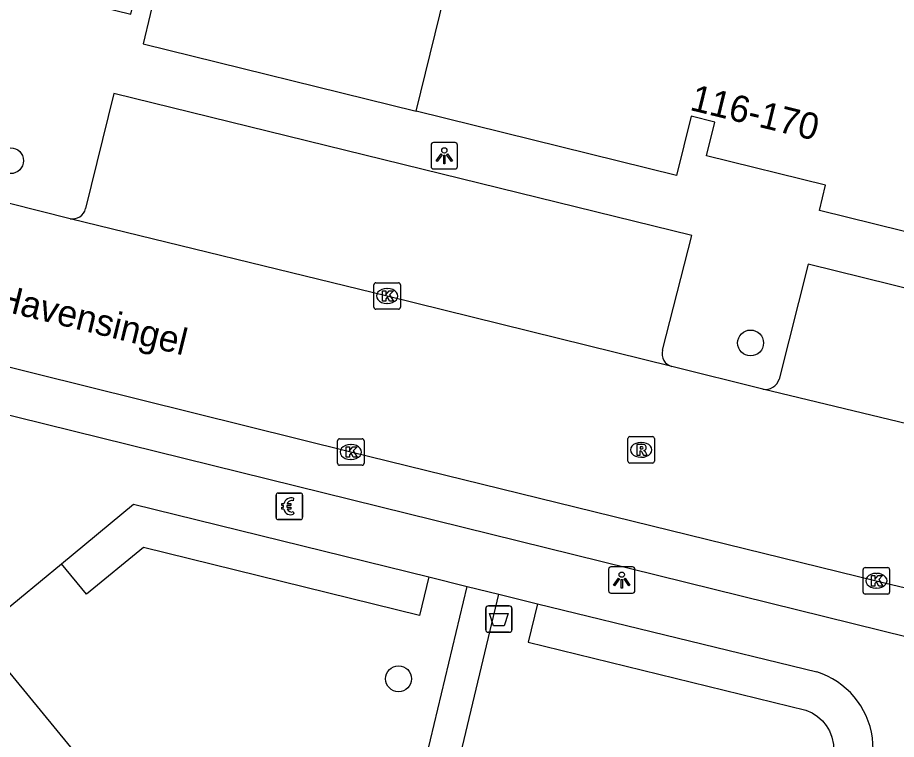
# Model space of a CAD drawing. Extents: x 161771 to 163125, y 382479 to 383177.
# Drawn here: x 162035.24 to 162068.42, y 383044.46 to 383071.72 of the extents above; entities that cross this region are included whole.
import ezdxf

# ---------------------------------------------------------------- set-up
doc = ezdxf.new("R2010")
doc.units = 0
for name, color, linetype in [('IMGEO_Afvalbak', 7, 'Continuous'), ('IMGEO_Betaalautomaat', 7, 'Continuous'), ('IMGEO_Boom', 7, 'Continuous'), ('IMGEO_Groenvoorziening', 7, 'Continuous'), ('IMGEO_Kolk', 7, 'Continuous'), ('IMGEO_Lichtpunt', 7, 'Continuous'), ('IMGEO_Openbare_ruimte_label', 7, 'Continuous'), ('IMGEO_Pand', 7, 'Continuous'), ('IMGEO_Pand_nummerreeks', 7, 'Continuous'), ('IMGEO_Rijbaan_lokaal_open', 7, 'Continuous'), ('IMGEO_Rioolput', 7, 'Continuous'), ('IMGEO_Voetpad_open', 7, 'Continuous')]:
    doc.layers.add(name, color=color, linetype=linetype)

msp = doc.modelspace()

# ---------------------------------------------------------------- linework, layer by layer
at = {"layer": 'IMGEO_Afvalbak'}
for p, q in [((162052.918, 383048.601), (162052.918, 383049.401)), ((162052.918, 383049.401), (162052.918, 383048.601)), ((162053.018, 383049.501), (162053.808, 383049.501)), ((162053.808, 383049.501), (162053.018, 383049.501)), ((162053.908, 383049.401), (162053.908, 383048.601)), ((162053.908, 383048.601), (162053.908, 383049.401)), ((162053.808, 383048.501), (162053.018, 383048.501)), ((162053.018, 383048.501), (162053.808, 383048.501))]:
    msp.add_line(p, q, dxfattribs=at)
msp.add_lwpolyline([(162053.061, 383049.215), (162053.765, 383049.215), (162053.616, 383048.745), (162053.21, 383048.745), (162053.061, 383049.215)], dxfattribs=at)
for centre, start, end in [((162053.018, 383049.401), 90, 180), ((162053.018, 383049.401), 90, 180), ((162053.808, 383049.401), 0, 90), ((162053.808, 383049.401), 360, 90), ((162053.018, 383048.601), 180, 270), ((162053.018, 383048.601), 180, 270), ((162053.808, 383048.601), 270, 0), ((162053.808, 383048.601), 270, 0)]:
    msp.add_arc(centre, 0.1, start, end, dxfattribs=at)
at = {"layer": 'IMGEO_Betaalautomaat'}
for p, q in [((162045.078, 383053.76), (162045.919, 383053.76)), ((162045.919, 383053.76), (162045.078, 383053.76)), ((162045.003, 383052.836), (162045.003, 383053.677)), ((162045.003, 383053.677), (162045.003, 383052.836)), ((162045.665, 383053.565), (162045.648, 383053.465)), ((162046.002, 383053.686), (162046.002, 383052.845)), ((162046.002, 383052.845), (162046.002, 383053.686)), ((162045.286, 383053.224), (162045.286, 383053.292)), ((162045.407, 383053.292), (162045.407, 383053.224)), ((162045.652, 383053.059), (162045.674, 383052.972)), ((162045.928, 383052.761), (162045.087, 383052.761)), ((162045.087, 383052.761), (162045.928, 383052.761))]:
    msp.add_line(p, q, dxfattribs=at)
for points in [[(162045.286, 383053.292), (162045.217, 383053.292), (162045.217, 383053.361), (162045.296, 383053.361)], [(162045.291, 383053.155), (162045.217, 383053.155), (162045.217, 383053.224), (162045.286, 383053.224)], [(162045.418, 383053.361), (162045.565, 383053.361), (162045.565, 383053.292), (162045.407, 383053.292)], [(162045.407, 383053.224), (162045.565, 383053.224), (162045.565, 383053.155), (162045.421, 383053.155)]]:
    msp.add_lwpolyline(points, dxfattribs=at)
for centre, radius, start, end in [((162045.081, 383053.683), 0.0779, 92.4484, 184.2845), ((162045.081, 383053.683), 0.0779, 92.4484, 184.2845), ((162045.925, 383053.683), 0.0779, 2.4484, 94.2845), ((162045.925, 383053.683), 0.0779, 2.4484, 94.2845), ((162045.579, 383053.285), 0.293, 73.014, 165.0139), ((162045.585, 383053.298), 0.179, 69.3236, 159.5683), ((162045.552, 383053.21), 0.267, 191.8096, 297.0389), ((162045.585, 383053.225), 0.179, 202.7625, 291.8693), ((162045.081, 383052.839), 0.0779, 182.4484, 274.2845), ((162045.081, 383052.839), 0.0779, 182.4484, 274.2845), ((162045.925, 383052.839), 0.0779, 272.4484, 4.2845), ((162045.925, 383052.839), 0.0779, 272.4484, 4.2845)]:
    msp.add_arc(centre, radius, start, end, dxfattribs=at)
at = {"layer": 'IMGEO_Boom'}
for centre in [(162034.979, 383066.316), (162062.919, 383059.431), (162049.627, 383046.747)]:
    msp.add_circle(centre, 0.489, dxfattribs=at)
at = {"layer": 'IMGEO_Groenvoorziening'}
for points in [[(162050.765, 383050.594), (162050.415, 383049.135), (162039.994, 383051.71), (162037.849, 383049.937), (162036.895, 383051.094)], [(162054.873, 383049.583), (162054.524, 383048.124), (162065.002, 383045.564), (162065.244, 383045.458), (162065.45, 383045.324), (162065.634, 383045.158), (162065.775, 383044.983), (162065.893, 383044.778), (162065.987, 383044.547), (162066.043, 383044.267), (162066.043, 383043.989), (162066.012, 383043.78), (162065.956, 383043.583), (162053.824, 383033.535)], [(162041.559, 383038.907), (162034.668, 383047.307), (162033.719, 383048.469)]]:
    msp.add_lwpolyline(points, dxfattribs=at)
at = {"layer": 'IMGEO_Kolk'}
for p, q in [((162048.772, 383061.705), (162049.624, 383061.705)), ((162048.697, 383060.779), (162048.697, 383061.631)), ((162049.185, 383061.485), (162049.21, 383061.485)), ((162049.698, 383061.631), (162049.698, 383060.779)), ((162049.624, 383060.705), (162048.772, 383060.705)), ((162049.208, 383060.925), (162049.183, 383060.925)), ((162047.325, 383054.886), (162047.325, 383055.738)), ((162047.4, 383055.812), (162048.252, 383055.812)), ((162048.326, 383055.738), (162048.326, 383054.886)), ((162047.813, 383055.592), (162047.838, 383055.592)), ((162048.252, 383054.812), (162047.4, 383054.812)), ((162047.836, 383055.032), (162047.811, 383055.032)), ((162067.167, 383050.022), (162067.167, 383050.874)), ((162067.242, 383050.948), (162068.094, 383050.948)), ((162067.655, 383050.728), (162067.68, 383050.728)), ((162068.168, 383050.874), (162068.168, 383050.022)), ((162067.678, 383050.168), (162067.653, 383050.168)), ((162068.094, 383049.948), (162067.242, 383049.948))]:
    msp.add_line(p, q, dxfattribs=at)
for points in [[(162048.772, 383061.705), (162049.624, 383061.705)], [(162048.697, 383060.779), (162048.697, 383061.631)], [(162049.018, 383061.405), (162049.141, 383061.405), (162049.141, 383061.254), (162049.271, 383061.405), (162049.435, 383061.405), (162049.289, 383061.254), (162049.442, 383061.005), (162049.29, 383061.005), (162049.205, 383061.169), (162049.141, 383061.102), (162049.141, 383061.005), (162049.018, 383061.005), (162049.018, 383061.405)], [(162049.698, 383061.631), (162049.698, 383060.779)], [(162049.624, 383060.705), (162048.772, 383060.705)], [(162047.325, 383054.886), (162047.325, 383055.738)], [(162047.4, 383055.812), (162048.252, 383055.812)], [(162048.326, 383055.738), (162048.326, 383054.886)], [(162047.646, 383055.512), (162047.769, 383055.512), (162047.769, 383055.361), (162047.899, 383055.512), (162048.063, 383055.512), (162047.917, 383055.361), (162048.07, 383055.112), (162047.918, 383055.112), (162047.833, 383055.276), (162047.769, 383055.209), (162047.769, 383055.112), (162047.646, 383055.112), (162047.646, 383055.512)], [(162048.252, 383054.812), (162047.4, 383054.812)], [(162067.167, 383050.022), (162067.167, 383050.874)], [(162067.242, 383050.948), (162068.094, 383050.948)], [(162068.168, 383050.874), (162068.168, 383050.022)], [(162067.488, 383050.648), (162067.611, 383050.648), (162067.611, 383050.497), (162067.741, 383050.648), (162067.905, 383050.648), (162067.759, 383050.497), (162067.912, 383050.248), (162067.76, 383050.248), (162067.675, 383050.412), (162067.611, 383050.345), (162067.611, 383050.248), (162067.488, 383050.248), (162067.488, 383050.648)], [(162068.094, 383049.948), (162067.242, 383049.948)]]:
    msp.add_lwpolyline(points, dxfattribs=at)
for centre, start, end in [((162048.774, 383061.629), 91.552, 178.448), ((162048.774, 383061.629), 91.552, 178.448), ((162049.622, 383061.629), 1.552, 88.448), ((162049.622, 383061.629), 1.552, 88.448), ((162048.774, 383060.781), 181.552, 268.448), ((162048.774, 383060.781), 181.552, 268.448), ((162049.622, 383060.781), 271.552, 358.448), ((162049.622, 383060.781), 271.552, 358.448), ((162047.402, 383055.736), 91.552, 178.448), ((162047.402, 383055.736), 91.552, 178.448), ((162048.25, 383055.736), 1.552, 88.448), ((162048.25, 383055.736), 1.552, 88.448), ((162047.402, 383054.888), 181.552, 268.448), ((162047.402, 383054.888), 181.552, 268.448), ((162048.25, 383054.888), 271.552, 358.448), ((162048.25, 383054.888), 271.552, 358.448), ((162067.244, 383050.872), 91.552, 178.448), ((162067.244, 383050.872), 91.552, 178.448), ((162068.092, 383050.872), 1.552, 88.448), ((162068.092, 383050.872), 1.552, 88.448), ((162067.244, 383050.024), 181.552, 268.448), ((162067.244, 383050.024), 181.552, 268.448), ((162068.092, 383050.024), 271.552, 358.448), ((162068.092, 383050.024), 271.552, 358.448)]:
    msp.add_arc(centre, 0.0765, start, end, dxfattribs=at)
for centre, major_axis, ratio, start_param, end_param in [((162049.184, 383061.205), (-0.387, 0.002), 0.722429, 4.712389, 7.853982), ((162049.209, 383061.205), (-0.39, 0.002), 0.717154, 1.570796, 4.712389), ((162047.812, 383055.312), (-0.387, 0.002), 0.722429, 4.712389, 7.853982), ((162047.837, 383055.312), (-0.39, 0.002), 0.717154, 1.570796, 4.712389), ((162067.654, 383050.448), (-0.387, 0.002), 0.722429, 4.712389, 7.853982), ((162067.679, 383050.448), (-0.39, 0.002), 0.717154, 1.570796, 4.712389)]:
    msp.add_ellipse(centre, major_axis=major_axis, ratio=ratio, start_param=start_param, end_param=end_param, dxfattribs=at)
at = {"layer": 'IMGEO_Lichtpunt'}
for p, q in [((162051.759, 383067.002), (162050.951, 383067.002)), ((162051.759, 383067.002), (162050.951, 383067.002)), ((162050.857, 383066.907), (162050.857, 383066.1)), ((162050.857, 383066.907), (162050.857, 383066.1)), ((162051.853, 383066.1), (162051.853, 383066.907)), ((162051.853, 383066.1), (162051.853, 383066.907)), ((162050.951, 383066.006), (162051.759, 383066.006)), ((162050.951, 383066.006), (162051.759, 383066.006)), ((162057.554, 383050.881), (162057.554, 383050.074)), ((162057.554, 383050.881), (162057.554, 383050.074)), ((162058.456, 383050.976), (162057.648, 383050.976)), ((162058.456, 383050.976), (162057.648, 383050.976)), ((162058.55, 383050.074), (162058.55, 383050.881)), ((162058.55, 383050.074), (162058.55, 383050.881)), ((162057.648, 383049.98), (162058.456, 383049.98)), ((162057.648, 383049.98), (162058.456, 383049.98))]:
    msp.add_line(p, q, dxfattribs=at)
for points in [[(162051.231, 383066.571), (162051.27, 383066.543), (162051.082, 383066.281), (162051.044, 383066.308), (162051.231, 383066.571)], [(162051.333, 383066.523), (162051.38, 383066.523), (162051.38, 383066.201), (162051.333, 383066.201), (162051.333, 383066.523)], [(162051.443, 383066.543), (162051.481, 383066.57), (162051.668, 383066.308), (162051.629, 383066.28), (162051.443, 383066.543)], [(162057.928, 383050.545), (162057.967, 383050.517), (162057.779, 383050.255), (162057.741, 383050.282), (162057.928, 383050.545)], [(162058.03, 383050.497), (162058.077, 383050.497), (162058.077, 383050.175), (162058.03, 383050.175), (162058.03, 383050.497)], [(162058.14, 383050.517), (162058.178, 383050.544), (162058.365, 383050.282), (162058.326, 383050.254), (162058.14, 383050.517)]]:
    msp.add_lwpolyline(points, dxfattribs=at)
for centre in [(162051.356, 383066.705), (162058.053, 383050.679)]:
    msp.add_circle(centre, 0.0994, dxfattribs=at)
for centre, start, end in [((162050.951, 383066.907), 90, 180), ((162050.951, 383066.907), 90, 180), ((162051.759, 383066.907), 0, 90), ((162051.759, 383066.907), 0, 90), ((162050.951, 383066.1), 180, 270), ((162050.951, 383066.1), 180, 270), ((162051.759, 383066.1), 270, 0), ((162051.759, 383066.1), 270, 360), ((162057.648, 383050.881), 90, 180), ((162057.648, 383050.881), 90, 180), ((162058.456, 383050.881), 0, 90), ((162058.456, 383050.881), 0, 90), ((162057.648, 383050.074), 180, 270), ((162057.648, 383050.074), 180, 270), ((162058.456, 383050.074), 270, 0), ((162058.456, 383050.074), 270, 360)]:
    msp.add_arc(centre, 0.0946, start, end, dxfattribs=at)
at = {"layer": 'IMGEO_Pand'}
for points in [[(162050.287, 383068.19), (162055.457, 383089.209)], [(162007.929, 383084.205), (162008.083, 383084.167), (162011.001, 383083.447), (162009.707, 383078.205), (162034.801, 383072.012), (162035.033, 383072.954), (162039.519, 383071.847), (162039.835, 383073.131), (162040.519, 383072.961), (162039.99, 383070.731), (162050.287, 383068.19)], [(162095.667, 383062.618), (162092.04, 383063.448), (162090.746, 383058.205), (162065.519, 383064.431), (162065.749, 383065.393), (162061.255, 383066.501), (162061.569, 383067.774), (162060.674, 383067.992), (162060.124, 383065.762), (162050.287, 383068.19)]]:
    msp.add_lwpolyline(points, dxfattribs=at)
at = {"layer": 'IMGEO_Rijbaan_lokaal_open'}
for points in [[(162037.223, 383064.125), (162033.778, 383064.992)], [(162059.949, 383058.539), (162049.194, 383061.203), (162037.223, 383064.125)], [(162021.635, 383061.806), (162025.979, 383060.745), (162047.822, 383055.314), (162067.664, 383050.45), (162069.085, 383050.1), (162072.115, 383049.331)], [(162063.384, 383057.688), (162059.949, 383058.539)], [(162082.664, 383052.933), (162081.179, 383053.313), (162069.177, 383056.283), (162063.384, 383057.688)]]:
    msp.add_lwpolyline(points, dxfattribs=at)
at = {"layer": 'IMGEO_Rioolput'}
for p, q in [((162058.285, 383054.968), (162058.285, 383055.82)), ((162058.36, 383055.894), (162059.212, 383055.894)), ((162059.286, 383055.82), (162059.286, 383054.968)), ((162058.773, 383055.674), (162058.798, 383055.674)), ((162058.796, 383055.114), (162058.771, 383055.114)), ((162059.212, 383054.894), (162058.36, 383054.894))]:
    msp.add_line(p, q, dxfattribs=at)
for points in [[(162058.285, 383054.968), (162058.285, 383055.82)], [(162058.36, 383055.894), (162059.212, 383055.894)], [(162059.286, 383055.82), (162059.286, 383054.968)], [(162058.874, 383055.592), (162058.622, 383055.594), (162058.622, 383055.194)], [(162058.8, 383055.513), (162058.746, 383055.513), (162058.746, 383055.432)], [(162058.746, 383055.432), (162058.798, 383055.432)], [(162058.622, 383055.194), (162058.746, 383055.194), (162058.746, 383055.356), (162058.757, 383055.356)], [(162058.804, 383055.327), (162058.875, 383055.194), (162059.015, 383055.194), (162058.95, 383055.32)], [(162059.212, 383054.894), (162058.36, 383054.894)]]:
    msp.add_lwpolyline(points, dxfattribs=at)
for centre, radius, start, end in [((162058.362, 383055.818), 0.0765, 91.552, 178.448), ((162058.362, 383055.818), 0.0765, 91.552, 178.448), ((162059.21, 383055.818), 0.0765, 1.552, 88.448), ((162059.21, 383055.818), 0.0765, 1.552, 88.448), ((162058.782, 383055.621), 0.19, 274.7715, 282.9687), ((162058.806, 383055.417), 0.0964, 77.0061, 93.1865), ((162058.82, 383055.474), 0.0378, 276.6634, 79.6772), ((162058.873, 383055.482), 0.109, 350.3612, 89.416), ((162058.871, 383055.482), 0.112, 277.5842, 350.9817), ((162058.855, 383055.267), 0.108, 29.5134, 73.7905), ((162058.756, 383055.303), 0.0533, 26.0293, 88.6989), ((162058.362, 383054.97), 0.0765, 181.552, 268.448), ((162058.362, 383054.97), 0.0765, 181.552, 268.448), ((162059.21, 383054.97), 0.0765, 271.552, 358.448), ((162059.21, 383054.97), 0.0765, 271.552, 358.448)]:
    msp.add_arc(centre, radius, start, end, dxfattribs=at)
for centre, major_axis, ratio, start_param, end_param in [((162058.772, 383055.394), (-0.387, 0.002), 0.722429, 4.712389, 7.853982), ((162058.797, 383055.394), (-0.39, 0.002), 0.717154, 1.570796, 4.712389)]:
    msp.add_ellipse(centre, major_axis=major_axis, ratio=ratio, start_param=start_param, end_param=end_param, dxfattribs=at)
at = {"layer": 'IMGEO_Voetpad_open'}
for points in [[(162059.59, 383059.153), (162060.695, 383063.494), (162038.877, 383068.851), (162037.809, 383064.509)], [(162082.783, 383053.402), (162083.892, 383057.765), (162065.098, 383062.413), (162063.995, 383058.065)], [(162068.875, 383048.306), (162024.691, 383059.219), (162024.15, 383059.344)], [(162036.895, 383051.094), (162039.621, 383053.347), (162050.765, 383050.594)], [(162033.719, 383048.469), (162036.895, 383051.094)], [(162050.765, 383050.594), (162052.221, 383050.234)], [(162050.695, 383043.867), (162052.221, 383050.234)], [(162052.221, 383050.234), (162053.416, 383049.939)], [(162051.903, 383043.614), (162053.416, 383049.939)], [(162053.416, 383049.939), (162054.873, 383049.583)], [(162054.873, 383049.583), (162065.416, 383047.007)]]:
    msp.add_lwpolyline(points, dxfattribs=at)
for centre, radius, start, end in [((162037.316, 383064.622), 0.506, 259.4141, 347.0587), ((162060.079, 383059.027), 0.505, 165.5209, 255.1079), ((162063.485, 383058.208), 0.529, 258.9824, 344.3686), ((162064.496, 383044.099), 3.05, 303.1505, 72.4453)]:
    msp.add_arc(centre, radius, start, end, dxfattribs=at)

# ---------------------------------------------------------------- texts
at = {"layer": 'IMGEO_Openbare_ruimte_label'}
msp.add_text('Havensingel', height=1, rotation=346.1722, dxfattribs=at).set_placement((162034.353, 383060.718))
at = {"layer": 'IMGEO_Pand_nummerreeks'}
msp.add_text('116-170', height=1, rotation=346.2032, dxfattribs=at).set_placement((162060.587, 383068.239))

doc.saveas('drawing.dxf')
